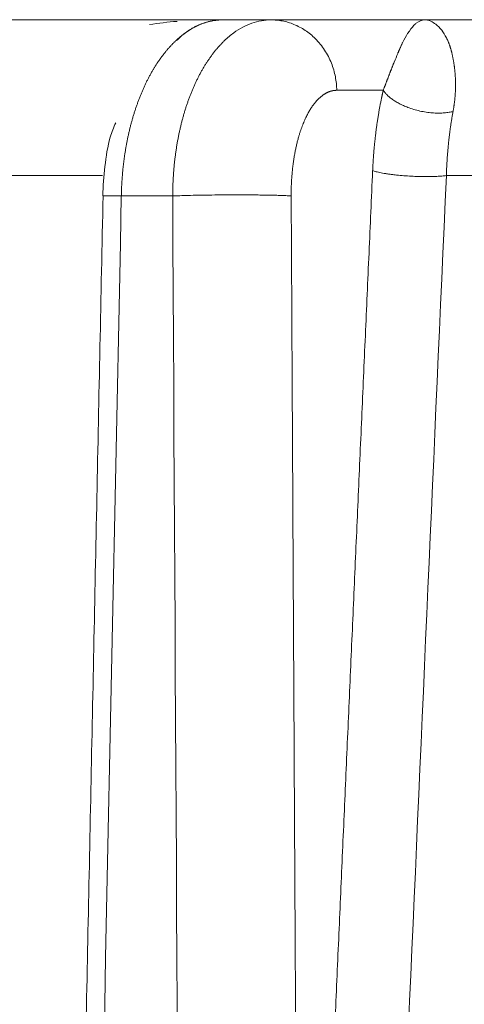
# Model space of a CAD drawing. Header units: millimetres. Extents: x 5437 to 18441, y -4466 to 3128.
# Tile 346 of 497: x 13662 to 13667, y -25 to -14. Entities that reach past the tile are written whole.
import ezdxf

# ---------------------------------------------------------------- set-up
doc = ezdxf.new("R2010")
doc.units = ezdxf.units.MM
doc.layers.add('1', color=7, linetype='Continuous', true_color=0xffffff)
doc.dimstyles.get("Standard").update_dxf_attribs({"dimtxt": 0.18, "dimasz": 0.18, "dimexe": 0.18, "dimexo": 0.0625, "dimgap": 0.09, "dimtad": 0, "dimtih": 1, "dimtoh": 1, "dimdec": 4, "dimzin": 0, "dimdsep": 46, "dimtxsty": 'Standard', "dimcen": 0.09, "dimadec": 0, "dimazin": 0, "dimtfac": 1, "dimtdec": 4, "dimtofl": 0, "dimtmove": 0, "dimatfit": 3, "dimfxl": 1, "dimtolj": 1, "dimtzin": 0, "dimarcsym": 0})

# ---------------------------------------------------------------- blocks, each defined once
blk = doc.blocks.new('*D4')
at = {"color": 0, "lineweight": -2, "transparency": 16777216}
for p, q in [((13346.81, 234.502), (13346.81, -825.635)), ((13857.587, -64.498), (13857.587, -825.635))]:
    blk.add_line(p, q, dxfattribs=at)
at = {"color": 0, "lineweight": 0, "transparency": 16777216}
for p, q in [((13426.81, -825.455), (13508.775, -825.455)), ((13777.587, -825.455), (13695.622, -825.455))]:
    blk.add_line(p, q, dxfattribs=at)
at = {"color": 0, "lineweight": 20, "transparency": 16777216}
for points in [[(13426.81, -812.121), (13426.81, -838.788), (13346.81, -825.455)], [(13777.587, -812.121), (13777.587, -838.788), (13857.587, -825.455)]]:
    blk.add_solid(points, dxfattribs=at)
at = {"layer": 'Defpoints', "color": 0, "lineweight": 20, "transparency": 16777216}
for p in [(13346.81, 234.564), (13857.587, -64.436), (13346.81, -825.455)]:
    blk.add_point(p, dxfattribs=at)
at = {"color": 0, "lineweight": 20, "transparency": 16777216, "insert": (13602.199, -825.455), "char_height": 80, "attachment_point": 5}
blk.add_mtext('\\A1;515', dxfattribs=at)

msp = doc.modelspace()

# ---------------------------------------------------------------- linework, layer by layer
at = {"layer": '1', "color": 0, "lineweight": 20}
for p, q in [((13661.74039, -14.43566), (13664.45647, -14.43566)), ((13664.40763, -14.43566), (13664.94272, -14.43566)), ((13664.94272, -14.43566), (13666.65539, -14.43566)), ((13666.65539, -14.43566), (13669.43916, -14.43566)), ((13666.1953, -15.2217), (13665.67638, -15.2217)), ((13663.06285, -16.17461), (13661.89434, -16.17461)), ((13668.28618, -16.17461), (13666.89939, -16.17461)), ((13663.84591, -16.40076), (13663.27287, -16.40076))]:
    msp.add_line(p, q, dxfattribs=at)
for points, degree in [([(13663.89433, -14.45173), (13663.79164, -14.46017), (13663.68924, -14.47192), (13663.58742, -14.48693)], 3), ([(13664.16938, -14.48105), (13664.10695, -14.50489), (13664.0461, -14.53804), (13663.98799, -14.58002)], 3), ([(13664.40763, -14.43566), (13664.32726, -14.43566), (13664.24705, -14.45091), (13664.16938, -14.48105)], 3), ([(13666.46694, -14.58748), (13666.49394, -14.55045), (13666.5169, -14.51952), (13666.53723, -14.49554)], 3), ([(13666.53723, -14.49554), (13666.54619, -14.48675), (13666.5548, -14.47889), (13666.56313, -14.47199)], 3), ([(13666.56313, -14.47199), (13666.59612, -14.44796), (13666.62576, -14.43566), (13666.65539, -14.43566)], 3), ([(13666.65539, -14.43566), (13666.67813, -14.43566), (13666.70136, -14.44065), (13666.72553, -14.45059)], 3), ([(13666.72553, -14.45059), (13666.74372, -14.45856), (13666.7625, -14.46971), (13666.78212, -14.48399)], 3), ([(13666.78212, -14.48399), (13666.80283, -14.50165), (13666.82479, -14.52409), (13666.8484, -14.55116)], 3), ([(13664.424, -14.66712), (13664.45743, -14.6349), (13664.49212, -14.60584), (13664.52782, -14.5801)], 3), ([(13666.41036, -14.69141), (13666.43246, -14.65304), (13666.45109, -14.61817), (13666.46694, -14.58748)], 3), ([(13666.8484, -14.55116), (13666.86462, -14.57594), (13666.8822, -14.60458), (13666.90143, -14.63692)], 3), ([(13666.31724, -14.90708), (13666.33262, -14.87372), (13666.3459, -14.84139), (13666.35723, -14.8104)], 3), ([(13665.26526, -34.54778), (13665.42668, -30.86148), (13665.58856, -27.17535), (13665.75093, -23.4894), (13665.9138, -19.80364), (13666.07718, -16.11807)], 5), ([(13666.89939, -16.17461), (13666.62516, -22.31722), (13666.35271, -28.46048), (13666.08184, -34.60432)], 3), ([(13663.06906, -16.39818), (13662.51694, -43.36032)], 1), ([(13663.27287, -16.40076), (13663.03985, -27.73617), (13662.80695, -39.07159), (13662.57419, -50.40702)], 3), ([(13664.03483, -50.40728), (13663.97117, -39.0717), (13663.90819, -27.73619), (13663.84591, -16.40076)], 3), ([(13665.16804, -16.40076), (13665.18737, -20.03016), (13665.20675, -23.65956), (13665.2262, -27.28896), (13665.2457, -30.91837), (13665.26526, -34.54778)], 5)]:
    msp.add_open_spline(points, degree=degree, dxfattribs=at)
for points, weights in [([(13664.40763, -14.43566), (13664.10976, -14.43566), (13663.89617, -14.66203)], [1, 0.857575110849, 0.856631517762]), ([(13665.67638, -15.2217), (13665.6638, -14.43566), (13664.94272, -14.43566)], [1, 0.713250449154, 1]), ([(13666.1953, -15.2217), (13666.4435, -15.59882), (13666.97431, -15.45751)], [1, 0.572881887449, 1]), ([(13666.07718, -16.11807), (13666.37856, -16.23192), (13666.89939, -16.17461)], [1, 0.549377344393, 1]), ([(13663.27287, -16.40076), (13662.92797, -16.39497), (13663.133, -16.40076)], [1, 0.840874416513, 1]), ([(13665.16804, -16.40076), (13664.6782, -16.36783), (13663.84591, -16.40076)], [1, 0.545647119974, 1])]:
    msp.add_rational_spline(points, weights, degree=2, dxfattribs=at)
for points, degree, knots in [([(13664.52782, -14.5801), (13664.59222, -14.53254), (13664.66009, -14.49632), (13664.79952, -14.44788), (13664.87106, -14.43566), (13664.94272, -14.43566)], 3, [0, 0, 0, 0, 0.5, 0.5, 1, 1, 1, 1]), ([(13663.98799, -14.58002), (13663.98437, -14.58262), (13663.97716, -14.58781), (13663.96641, -14.59584), (13663.95575, -14.60402), (13663.94517, -14.61237), (13663.93468, -14.62088), (13663.92428, -14.62954), (13663.91396, -14.63836), (13663.90373, -14.64733), (13663.89359, -14.65645), (13663.88353, -14.66571), (13663.87357, -14.67511), (13663.8637, -14.68466), (13663.85392, -14.69433), (13663.84423, -14.70414), (13663.83463, -14.71409), (13663.82512, -14.72415), (13663.8157, -14.73435), (13663.80638, -14.74466), (13663.79715, -14.75509), (13663.78801, -14.76564), (13663.77896, -14.7763), (13663.77001, -14.78707), (13663.76115, -14.79794), (13663.75238, -14.80892), (13663.7437, -14.82001), (13663.73512, -14.83119), (13663.72664, -14.84246), (13663.71824, -14.85383), (13663.70994, -14.86529), (13663.70173, -14.87684), (13663.69361, -14.88847), (13663.68559, -14.90019), (13663.67766, -14.91198), (13663.66982, -14.92385), (13663.66208, -14.9358), (13663.65442, -14.94782), (13663.64686, -14.95991), (13663.63939, -14.97206), (13663.63201, -14.98428), (13663.62715, -14.9925), (13663.62472, -14.9966)], 3, [0, 0, 0, 0, 0.02712058, 0.05413188, 0.08103395, 0.10782681, 0.1345105, 0.16108506, 0.18755052, 0.21390692, 0.24015431, 0.26629271, 0.29232217, 0.31824273, 0.34405443, 0.36975732, 0.39535143, 0.42083682, 0.44621352, 0.47148159, 0.49664107, 0.52169201, 0.54663445, 0.57146846, 0.59619407, 0.62081134, 0.64532033, 0.66972108, 0.69401365, 0.71819811, 0.7422745, 0.76624288, 0.79010332, 0.81385587, 0.8375006, 0.86103756, 0.88446683, 0.90778846, 0.93100252, 0.95410909, 0.97710823, 1, 1, 1, 1]), ([(13664.1738, -14.99645), (13664.17683, -14.99114), (13664.18291, -14.9805), (13664.19218, -14.96475), (13664.2016, -14.94908), (13664.21119, -14.93353), (13664.22093, -14.91809), (13664.23084, -14.90278), (13664.24091, -14.88759), (13664.25113, -14.87254), (13664.26152, -14.85763), (13664.27207, -14.84287), (13664.28279, -14.82825), (13664.29367, -14.8138), (13664.30471, -14.7995), (13664.31591, -14.78538), (13664.32727, -14.77144), (13664.3388, -14.75768), (13664.35049, -14.74411), (13664.36234, -14.73074), (13664.37436, -14.71757), (13664.38653, -14.70461), (13664.39887, -14.69187), (13664.41135, -14.67933), (13664.41978, -14.6712), (13664.424, -14.66712)], 3, [0, 0, 0, 0, 0.04062411, 0.08150682, 0.12264827, 0.16404859, 0.20570792, 0.2476264, 0.28980414, 0.33224127, 0.37493792, 0.4178942, 0.46111022, 0.5045861, 0.54832194, 0.59231785, 0.63657393, 0.68109028, 0.725867, 0.77090417, 0.81620189, 0.86176026, 0.90757934, 0.95365923, 1, 1, 1, 1]), ([(13666.35723, -14.8104), (13666.35875, -14.80681), (13666.36182, -14.79959), (13666.36634, -14.78901), (13666.37084, -14.77855), (13666.37531, -14.76826), (13666.37975, -14.7581), (13666.38417, -14.74811), (13666.38857, -14.73826), (13666.39295, -14.72857), (13666.39732, -14.71903), (13666.40168, -14.70965), (13666.40603, -14.70042), (13666.40891, -14.69442), (13666.41036, -14.69141)], 3, [0, 0, 0, 0, 0.08025413, 0.16106242, 0.24242667, 0.32434862, 0.40682998, 0.48987244, 0.57347764, 0.65764718, 0.74238266, 0.82768562, 0.91355757, 1, 1, 1, 1]), ([(13666.90143, -14.63692), (13666.90288, -14.63989), (13666.90577, -14.64579), (13666.91, -14.6549), (13666.91414, -14.66413), (13666.91817, -14.67351), (13666.92211, -14.68304), (13666.92594, -14.69269), (13666.92967, -14.70249), (13666.9333, -14.71241), (13666.93683, -14.72246), (13666.94026, -14.73264), (13666.94358, -14.74294), (13666.9468, -14.75336), (13666.94992, -14.76388), (13666.95194, -14.77105), (13666.95294, -14.77461)], 3, [0, 0, 0, 0, 0.07612804, 0.15152788, 0.22620067, 0.30014759, 0.37336991, 0.44586894, 0.51764605, 0.58870266, 0.65904026, 0.72866041, 0.79756473, 0.86575491, 0.93323272, 1, 1, 1, 1]), ([(13666.95294, -14.77461), (13666.95395, -14.77831), (13666.95596, -14.78568), (13666.95888, -14.797), (13666.96172, -14.80848), (13666.96447, -14.82014), (13666.96713, -14.83198), (13666.9697, -14.84398), (13666.97219, -14.85616), (13666.9746, -14.86851), (13666.97692, -14.88104), (13666.97917, -14.89373), (13666.98133, -14.90659), (13666.98342, -14.91961), (13666.98476, -14.92847), (13666.98542, -14.93289)], 3, [0, 0, 0, 0, 0.07956892, 0.15868655, 0.23735556, 0.31557869, 0.3933587, 0.47069844, 0.54760081, 0.62406876, 0.70010532, 0.77571354, 0.85089659, 0.92565765, 1, 1, 1, 1]), ([(13666.1953, -15.2217), (13666.19662, -15.21824), (13666.19927, -15.21126), (13666.20322, -15.20091), (13666.20716, -15.19055), (13666.2111, -15.18019), (13666.21505, -15.16983), (13666.21899, -15.15947), (13666.22293, -15.14912), (13666.22687, -15.13878), (13666.23081, -15.12845), (13666.23475, -15.11812), (13666.23868, -15.10781), (13666.24262, -15.09752), (13666.24655, -15.08724), (13666.25048, -15.07697), (13666.25441, -15.06673), (13666.25834, -15.05651), (13666.26227, -15.04631), (13666.2662, -15.03614), (13666.27012, -15.02599), (13666.27405, -15.01588), (13666.27798, -15.00579), (13666.2819, -14.99574), (13666.28583, -14.98572), (13666.28975, -14.97573), (13666.29368, -14.96579), (13666.2976, -14.95588), (13666.30153, -14.94602), (13666.30546, -14.9362), (13666.30939, -14.92642), (13666.31333, -14.91668), (13666.31593, -14.91029), (13666.31724, -14.90708)], 3, [0, 0, 0, 0, 0.02575864, 0.05191342, 0.07846942, 0.10543153, 0.13280437, 0.16059241, 0.18879988, 0.21743085, 0.24648919, 0.27597863, 0.30590271, 0.33626484, 0.36706828, 0.39831613, 0.43001139, 0.46215692, 0.49475546, 0.52780965, 0.56132201, 0.59529495, 0.6297308, 0.6646318, 0.70000008, 0.73583771, 0.77214667, 0.80892886, 0.84618611, 0.88392019, 0.92213278, 0.96082553, 1, 1, 1, 1]), ([(13666.98542, -14.93289), (13666.98601, -14.93694), (13666.98719, -14.94501), (13666.98885, -14.95732), (13666.99042, -14.96969), (13666.99189, -14.98212), (13666.99326, -14.99463), (13666.99453, -15.0072), (13666.99571, -15.01984), (13666.99678, -15.03254), (13666.99776, -15.04529), (13666.99863, -15.0581), (13666.9994, -15.07097), (13667.00007, -15.08388), (13667.00064, -15.09685), (13667.0011, -15.10986), (13667.00146, -15.12291), (13667.00172, -15.13601), (13667.00187, -15.14915), (13667.00191, -15.16232), (13667.00185, -15.17553), (13667.00168, -15.18877), (13667.0014, -15.20205), (13667.00101, -15.21535), (13667.00051, -15.22868), (13666.9999, -15.24203), (13666.99917, -15.25541), (13666.99834, -15.26881), (13666.99739, -15.28222), (13666.99633, -15.29565), (13666.99515, -15.3091), (13666.99385, -15.32256), (13666.99244, -15.33603), (13666.99092, -15.34951), (13666.98927, -15.363), (13666.9875, -15.37649), (13666.98561, -15.38998), (13666.98361, -15.40348), (13666.98148, -15.41697), (13666.97922, -15.43047), (13666.97685, -15.44395), (13666.97515, -15.45301), (13666.97431, -15.45751)], 3, [0, 0, 0, 0, 0.03117274, 0.06199764, 0.09247634, 0.12261055, 0.15240204, 0.18185266, 0.21096432, 0.23973903, 0.26817886, 0.29628596, 0.32406259, 0.35151108, 0.37863386, 0.40543346, 0.4319125, 0.45807371, 0.48391994, 0.50945414, 0.53467939, 0.55959889, 0.58421594, 0.60853402, 0.63255672, 0.65628776, 0.67973104, 0.70289058, 0.72577058, 0.74837539, 0.77070954, 0.79277774, 0.81458484, 0.83613592, 0.85743623, 0.87849122, 0.89930653, 0.919888, 0.94024171, 0.96037392, 0.98029111, 1, 1, 1, 1]), ([(13663.62472, -14.9966), (13663.62168, -15.0018), (13663.61561, -15.01218), (13663.60663, -15.02798), (13663.59776, -15.04391), (13663.58901, -15.05998), (13663.58036, -15.0762), (13663.57184, -15.09256), (13663.56343, -15.10906), (13663.55514, -15.12568), (13663.54696, -15.14244), (13663.53891, -15.15933), (13663.53097, -15.17634), (13663.52315, -15.19347), (13663.51545, -15.21073), (13663.50786, -15.2281), (13663.5004, -15.24558), (13663.49306, -15.26317), (13663.48584, -15.28087), (13663.47875, -15.29868), (13663.47177, -15.31659), (13663.46491, -15.33459), (13663.45818, -15.3527), (13663.45157, -15.37089), (13663.44508, -15.38918), (13663.43871, -15.40756), (13663.43247, -15.42602), (13663.42635, -15.44456), (13663.42035, -15.46319), (13663.41447, -15.48189), (13663.40872, -15.50066), (13663.40309, -15.51951), (13663.39758, -15.53843), (13663.3922, -15.55741), (13663.38694, -15.57646), (13663.3818, -15.59556), (13663.37678, -15.61473), (13663.37189, -15.63395), (13663.36712, -15.65322), (13663.36247, -15.67255), (13663.35794, -15.69192), (13663.35353, -15.71134), (13663.34925, -15.7308), (13663.34509, -15.7503), (13663.34104, -15.76984), (13663.33712, -15.78941), (13663.33332, -15.80902), (13663.32964, -15.82865), (13663.32608, -15.84832), (13663.32263, -15.86801), (13663.31931, -15.88772), (13663.3161, -15.90745), (13663.31301, -15.9272), (13663.31004, -15.94697), (13663.30719, -15.96675), (13663.30445, -15.98654), (13663.30183, -16.00634), (13663.29933, -16.02614), (13663.29694, -16.04595), (13663.29466, -16.06576), (13663.2925, -16.08557), (13663.29045, -16.10538), (13663.28851, -16.12518), (13663.28669, -16.14498), (13663.28498, -16.16477), (13663.28337, -16.18454), (13663.28188, -16.20431), (13663.2805, -16.22405), (13663.27923, -16.24378), (13663.27806, -16.26349), (13663.277, -16.28318), (13663.27605, -16.30285), (13663.2752, -16.32249), (13663.27446, -16.3421), (13663.27382, -16.36168), (13663.27328, -16.38123), (13663.27301, -16.39425), (13663.27287, -16.40076)], 3, [0, 0, 0, 0, 0.01440212, 0.02877345, 0.04311406, 0.05742401, 0.07170338, 0.08595222, 0.10017061, 0.11435862, 0.12851632, 0.14264377, 0.15674106, 0.17080825, 0.18484542, 0.19885264, 0.21282998, 0.22677752, 0.24069534, 0.2545835, 0.26844209, 0.28227119, 0.29607086, 0.3098412, 0.32358228, 0.33729418, 0.35097699, 0.36463077, 0.37825562, 0.39185162, 0.40541885, 0.4189574, 0.43246734, 0.44594877, 0.45940178, 0.47282644, 0.48622285, 0.49959109, 0.51293125, 0.52624343, 0.53952771, 0.55278419, 0.56601295, 0.57921409, 0.5923877, 0.60553387, 0.6186527, 0.63174429, 0.64480872, 0.65784611, 0.67085653, 0.68384009, 0.6967969, 0.70972704, 0.72263062, 0.73550774, 0.7483585, 0.761183, 0.77398135, 0.78675364, 0.79949998, 0.81222049, 0.82491525, 0.83758438, 0.85022798, 0.86284617, 0.87543904, 0.88800672, 0.9005493, 0.9130669, 0.92555963, 0.9380276, 0.95047092, 0.96288971, 0.97528407, 0.98765413, 1, 1, 1, 1]), ([(13663.93287, -15.63307), (13663.93441, -15.62654), (13663.93752, -15.61345), (13663.94232, -15.59393), (13663.94725, -15.57445), (13663.95231, -15.55503), (13663.95749, -15.53566), (13663.96281, -15.51635), (13663.96826, -15.4971), (13663.97383, -15.47792), (13663.97954, -15.45881), (13663.98538, -15.43976), (13663.99135, -15.4208), (13663.99745, -15.40191), (13664.00368, -15.3831), (13664.01004, -15.36437), (13664.01654, -15.34574), (13664.02316, -15.32719), (13664.02992, -15.30874), (13664.0368, -15.29038), (13664.04382, -15.27213), (13664.05097, -15.25397), (13664.05825, -15.23593), (13664.06567, -15.21799), (13664.07321, -15.20017), (13664.08088, -15.18247), (13664.08869, -15.16488), (13664.09662, -15.14742), (13664.10468, -15.13009), (13664.11287, -15.11289), (13664.12119, -15.09582), (13664.12964, -15.07888), (13664.13822, -15.06209), (13664.14692, -15.04544), (13664.15575, -15.02895), (13664.16471, -15.01258), (13664.17077, -15.00183), (13664.1738, -14.99645)], 3, [0, 0, 0, 0, 0.02727582, 0.05462607, 0.08205094, 0.10955058, 0.13712517, 0.16477489, 0.1924999, 0.22030037, 0.24817646, 0.27612834, 0.30415616, 0.3322601, 0.3604403, 0.38869692, 0.41703012, 0.44544005, 0.47392686, 0.5024907, 0.53113173, 0.55985009, 0.58864592, 0.61751936, 0.64647057, 0.67549968, 0.70460683, 0.73379215, 0.76305579, 0.79239787, 0.82181854, 0.85131792, 0.88089614, 0.91055333, 0.94028962, 0.97010514, 1, 1, 1, 1]), ([(13665.67638, -15.2217), (13665.63001, -15.22155), (13665.58391, -15.23323), (13665.53866, -15.25663), (13665.45301, -15.32495), (13665.3753, -15.43577), (13665.33985, -15.49957), (13665.26209, -15.67667), (13665.20607, -15.9018), (13665.18289, -16.04517), (13665.16914, -16.2079), (13665.168, -16.37354), (13665.16798, -16.38261), (13665.16799, -16.39168), (13665.16804, -16.40076)], 5, [0, 0, 0, 0, 0, 0, 0.29609737, 0.29609737, 0.29609737, 0.57870446, 0.57870446, 0.57870446, 0.97696058, 0.97696058, 0.97696058, 1, 1, 1, 1, 1, 1]), ([(13666.07718, -16.11807), (13666.08395, -15.96526), (13666.09587, -15.81483), (13666.11273, -15.66752), (13666.1395, -15.49047), (13666.17331, -15.32138), (13666.18037, -15.28782), (13666.1877, -15.25459), (13666.1953, -15.2217)], 5, [0, 0, 0, 0, 0, 0, 0.79968802, 0.79968802, 0.79968802, 1, 1, 1, 1, 1, 1]), ([(13666.97431, -15.45751), (13666.97311, -15.46396), (13666.97072, -15.47684), (13666.96723, -15.49631), (13666.96382, -15.51587), (13666.96049, -15.53552), (13666.95725, -15.55526), (13666.95409, -15.57508), (13666.95102, -15.59498), (13666.94802, -15.61496), (13666.94512, -15.63502), (13666.9423, -15.65516), (13666.93956, -15.67536), (13666.93691, -15.69564), (13666.93434, -15.71597), (13666.93186, -15.73638), (13666.92947, -15.75684), (13666.92716, -15.77736), (13666.92493, -15.79793), (13666.92279, -15.81856), (13666.92074, -15.83923), (13666.91877, -15.85995), (13666.91689, -15.88072), (13666.91509, -15.90153), (13666.91337, -15.92237), (13666.91174, -15.94325), (13666.9102, -15.96417), (13666.90874, -15.98512), (13666.90737, -16.00609), (13666.90608, -16.02709), (13666.90487, -16.04811), (13666.90374, -16.06916), (13666.9027, -16.09022), (13666.90175, -16.11129), (13666.90087, -16.13239), (13666.90008, -16.15348), (13666.89962, -16.16757), (13666.89939, -16.17461)], 3, [0, 0, 0, 0, 0.02969378, 0.0593132, 0.08885898, 0.11833182, 0.14773245, 0.17706159, 0.20631997, 0.23550832, 0.26462741, 0.29367796, 0.32266075, 0.35157654, 0.3804261, 0.4092102, 0.43792964, 0.46658519, 0.49517766, 0.52370786, 0.55217658, 0.58058465, 0.60893288, 0.63722211, 0.66545317, 0.6936269, 0.72174414, 0.74980574, 0.77781257, 0.80576549, 0.83366536, 0.86151306, 0.88930947, 0.91705547, 0.94475196, 0.97239984, 1, 1, 1, 1]), ([(13663.21002, -15.58401), (13663.18653, -15.63543), (13663.12819, -15.78598), (13663.08598, -16.07234), (13663.06858, -16.28923), (13663.06687, -16.39836)], 3, [0, 0, 0, 0, 0.21624517, 0.61332832, 1, 1, 1, 1]), ([(13663.84591, -16.40076), (13663.84594, -16.39345), (13663.846, -16.37882), (13663.84627, -16.35685), (13663.84666, -16.33486), (13663.84718, -16.31285), (13663.84783, -16.29081), (13663.84862, -16.26874), (13663.84955, -16.24666), (13663.85061, -16.22457), (13663.8518, -16.20246), (13663.85314, -16.18034), (13663.85461, -16.15821), (13663.85622, -16.13608), (13663.85797, -16.11395), (13663.85986, -16.09182), (13663.8619, -16.06969), (13663.86407, -16.04758), (13663.86639, -16.02547), (13663.86884, -16.00338), (13663.87145, -15.9813), (13663.87419, -15.95925), (13663.87708, -15.93721), (13663.88011, -15.91521), (13663.88329, -15.89323), (13663.88661, -15.87129), (13663.89008, -15.84938), (13663.8937, -15.82752), (13663.89746, -15.80569), (13663.90137, -15.78391), (13663.90542, -15.76219), (13663.90962, -15.74051), (13663.91397, -15.71889), (13663.91847, -15.69733), (13663.92312, -15.67583), (13663.9279, -15.65439), (13663.93121, -15.64018), (13663.93287, -15.63307)], 3, [0, 0, 0, 0, 0.0276579, 0.0553667, 0.08312666, 0.11093805, 0.13880114, 0.1667162, 0.19468349, 0.22270327, 0.25077582, 0.27890138, 0.30708022, 0.33531259, 0.36359875, 0.39193896, 0.42033346, 0.44878251, 0.47728635, 0.50584524, 0.53445942, 0.56312913, 0.59185462, 0.62063612, 0.64947389, 0.67836814, 0.70731913, 0.73632709, 0.76539224, 0.79451482, 0.82369506, 0.85293319, 0.88222943, 0.91158401, 0.94099715, 0.97046908, 1, 1, 1, 1])]:
    msp.add_open_spline(points, degree=degree, knots=knots, dxfattribs=at)

# ---------------------------------------------------------------- dimensions: what is measured, and where the dimension line sits
at = {"color": 0, "lineweight": 20}
dim = msp.add_linear_dim(base=(13346.81039, -825.45454), p1=(13857.58667, -64.43566), p2=(13346.81039, 234.56434), text='515', dimstyle='Standard', override={"dimtxt": 80, "dimasz": 80, "dimdec": 0, "dimlwd": 0}, dxfattribs=at)
dim.commit()
dim.dimension.update_dxf_attribs({"geometry": '*D4', "text_midpoint": (13602.19853, -825.45454)})

doc.saveas('drawing.dxf')
